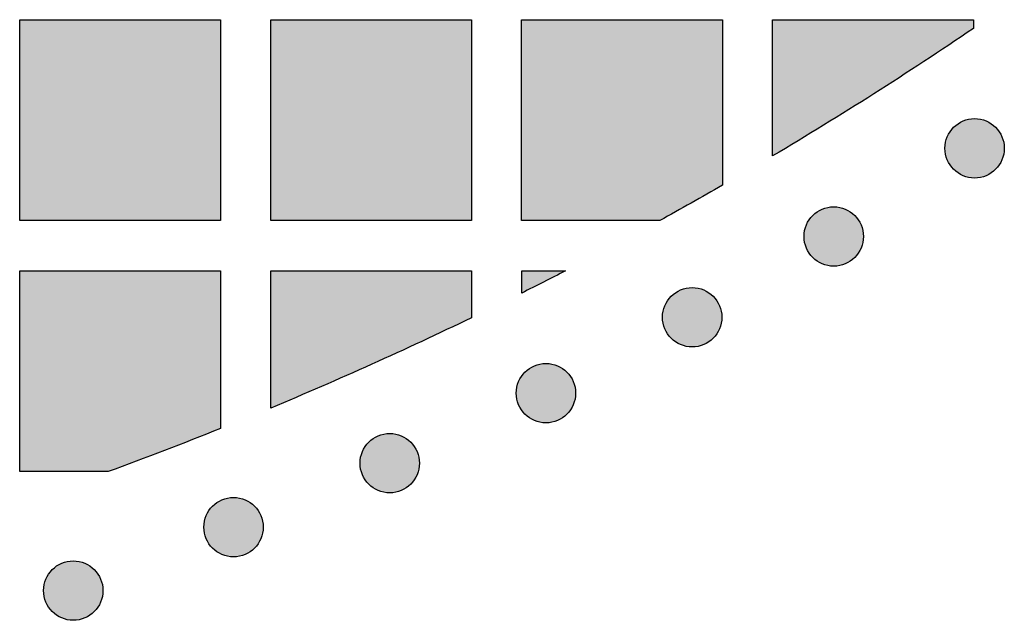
# Model space of a CAD drawing. Header units: millimetres. Extents: x -3873 to -97, y 912 to 4165.
# Tile 615 of 656: x -267 to -208, y 3686 to 3722. Entities that reach past the tile are written whole.
import ezdxf

# ---------------------------------------------------------------- set-up
doc = ezdxf.new("R2010")
doc.units = ezdxf.units.MM
doc.layers.add('pattern', color=7, linetype='Continuous', true_color=0x000000)

msp = doc.modelspace()

# ---------------------------------------------------------------- hatches: boundary and pattern name
at = {"layer": 'pattern'}
for points in [[(-254.514, 3709.703), (-266.513, 3709.702), (-266.514, 3721.702), (-254.515, 3721.703)], [(-251.513, 3709.703), (-251.514, 3721.703), (-239.515, 3721.704), (-239.514, 3709.704)], [(-228.262, 3709.705), (-236.514, 3709.705), (-236.515, 3721.705), (-224.515, 3721.706), (-224.514, 3711.813)], [(-221.514, 3713.564), (-221.514, 3721.706), (-209.515, 3721.707), (-209.515, 3721.182), (-215.457, 3717.284)], [(-210.697, 3712.767), (-210.669, 3712.739), (-210.64, 3712.712), (-210.61, 3712.686), (-210.58, 3712.659), (-210.548, 3712.634), (-210.516, 3712.608), (-210.482, 3712.584), (-210.448, 3712.56), (-210.413, 3712.536), (-210.378, 3712.514), (-210.341, 3712.492), (-210.304, 3712.47), (-210.266, 3712.45), (-210.227, 3712.43), (-210.188, 3712.411), (-210.148, 3712.393), (-210.107, 3712.376), (-210.065, 3712.36), (-210.024, 3712.345), (-209.981, 3712.331), (-209.938, 3712.318), (-209.895, 3712.306), (-209.851, 3712.295), (-209.806, 3712.285), (-209.762, 3712.276), (-209.717, 3712.269), (-209.672, 3712.262), (-209.626, 3712.257), (-209.58, 3712.253), (-209.535, 3712.25), (-209.489, 3712.248), (-209.443, 3712.247), (-209.397, 3712.248), (-209.351, 3712.25), (-209.305, 3712.253), (-209.26, 3712.257), (-209.214, 3712.262), (-209.169, 3712.269), (-209.124, 3712.276), (-209.079, 3712.285), (-209.035, 3712.295), (-208.991, 3712.306), (-208.948, 3712.318), (-208.905, 3712.331), (-208.862, 3712.345), (-208.82, 3712.36), (-208.779, 3712.376), (-208.738, 3712.393), (-208.698, 3712.411), (-208.659, 3712.43), (-208.62, 3712.45), (-208.582, 3712.47), (-208.545, 3712.492), (-208.508, 3712.514), (-208.472, 3712.536), (-208.437, 3712.56), (-208.403, 3712.584), (-208.37, 3712.609), (-208.338, 3712.634), (-208.306, 3712.66), (-208.275, 3712.686), (-208.245, 3712.713), (-208.216, 3712.74), (-208.188, 3712.767), (-208.161, 3712.795), (-208.134, 3712.824), (-208.107, 3712.854), (-208.081, 3712.885), (-208.055, 3712.917), (-208.03, 3712.949), (-208.005, 3712.982), (-207.981, 3713.016), (-207.957, 3713.051), (-207.935, 3713.087), (-207.913, 3713.124), (-207.891, 3713.161), (-207.871, 3713.199), (-207.851, 3713.238), (-207.832, 3713.277), (-207.815, 3713.317), (-207.798, 3713.358), (-207.781, 3713.399), (-207.766, 3713.441), (-207.752, 3713.484), (-207.739, 3713.527), (-207.727, 3713.57), (-207.716, 3713.614), (-207.706, 3713.658), (-207.698, 3713.703), (-207.69, 3713.748), (-207.683, 3713.793), (-207.678, 3713.839), (-207.674, 3713.884), (-207.671, 3713.93), (-207.669, 3713.976), (-207.669, 3714.022), (-207.669, 3714.068), (-207.671, 3714.114), (-207.674, 3714.159), (-207.678, 3714.205), (-207.683, 3714.251), (-207.69, 3714.296), (-207.698, 3714.341), (-207.706, 3714.385), (-207.716, 3714.43), (-207.727, 3714.474), (-207.739, 3714.517), (-207.752, 3714.56), (-207.766, 3714.603), (-207.782, 3714.645), (-207.798, 3714.686), (-207.815, 3714.727), (-207.833, 3714.767), (-207.851, 3714.806), (-207.871, 3714.845), (-207.892, 3714.883), (-207.913, 3714.92), (-207.935, 3714.957), (-207.958, 3714.992), (-207.981, 3715.027), (-208.005, 3715.061), (-208.03, 3715.095), (-208.055, 3715.127), (-208.081, 3715.159), (-208.107, 3715.189), (-208.134, 3715.219), (-208.161, 3715.248), (-208.188, 3715.276), (-208.217, 3715.304), (-208.246, 3715.331), (-208.276, 3715.358), (-208.306, 3715.384), (-208.338, 3715.41), (-208.37, 3715.435), (-208.404, 3715.46), (-208.438, 3715.484), (-208.473, 3715.507), (-208.508, 3715.53), (-208.545, 3715.552), (-208.582, 3715.573), (-208.62, 3715.594), (-208.659, 3715.613), (-208.698, 3715.632), (-208.738, 3715.65), (-208.779, 3715.667), (-208.82, 3715.683), (-208.862, 3715.698), (-208.905, 3715.712), (-208.948, 3715.726), (-208.991, 3715.738), (-209.035, 3715.749), (-209.08, 3715.758), (-209.124, 3715.767), (-209.169, 3715.775), (-209.214, 3715.781), (-209.26, 3715.787), (-209.306, 3715.791), (-209.351, 3715.794), (-209.397, 3715.795), (-209.443, 3715.796), (-209.489, 3715.795), (-209.535, 3715.794), (-209.581, 3715.791), (-209.626, 3715.787), (-209.672, 3715.781), (-209.717, 3715.775), (-209.762, 3715.767), (-209.807, 3715.758), (-209.851, 3715.749), (-209.895, 3715.738), (-209.938, 3715.726), (-209.981, 3715.712), (-210.024, 3715.698), (-210.066, 3715.683), (-210.107, 3715.667), (-210.148, 3715.65), (-210.188, 3715.632), (-210.227, 3715.613), (-210.266, 3715.594), (-210.304, 3715.573), (-210.341, 3715.552), (-210.378, 3715.53), (-210.414, 3715.507), (-210.448, 3715.484), (-210.483, 3715.46), (-210.516, 3715.435), (-210.548, 3715.41), (-210.58, 3715.384), (-210.611, 3715.358), (-210.64, 3715.331), (-210.67, 3715.304), (-210.698, 3715.276), (-210.725, 3715.248), (-210.752, 3715.219), (-210.779, 3715.189), (-210.805, 3715.158), (-210.831, 3715.127), (-210.856, 3715.094), (-210.881, 3715.061), (-210.905, 3715.027), (-210.928, 3714.992), (-210.951, 3714.956), (-210.973, 3714.92), (-210.994, 3714.883), (-211.015, 3714.845), (-211.035, 3714.806), (-211.053, 3714.766), (-211.071, 3714.726), (-211.088, 3714.686), (-211.104, 3714.644), (-211.12, 3714.602), (-211.134, 3714.56), (-211.147, 3714.517), (-211.159, 3714.473), (-211.17, 3714.429), (-211.18, 3714.385), (-211.188, 3714.341), (-211.196, 3714.296), (-211.202, 3714.25), (-211.208, 3714.205), (-211.212, 3714.159), (-211.215, 3714.113), (-211.217, 3714.068), (-211.217, 3714.022), (-211.217, 3713.976), (-211.215, 3713.93), (-211.212, 3713.884), (-211.208, 3713.838), (-211.202, 3713.793), (-211.196, 3713.748), (-211.188, 3713.703), (-211.18, 3713.658), (-211.17, 3713.614), (-211.159, 3713.57), (-211.147, 3713.526), (-211.134, 3713.483), (-211.119, 3713.441), (-211.104, 3713.399), (-211.088, 3713.358), (-211.071, 3713.317), (-211.053, 3713.277), (-211.034, 3713.237), (-211.015, 3713.199), (-210.994, 3713.161), (-210.973, 3713.123), (-210.951, 3713.087), (-210.928, 3713.051), (-210.905, 3713.016), (-210.881, 3712.982), (-210.856, 3712.949), (-210.831, 3712.916), (-210.805, 3712.885), (-210.779, 3712.854), (-210.752, 3712.824), (-210.725, 3712.795)], [(-219.119, 3707.5), (-219.091, 3707.472), (-219.062, 3707.445), (-219.032, 3707.418), (-219.001, 3707.392), (-218.97, 3707.366), (-218.937, 3707.341), (-218.904, 3707.316), (-218.87, 3707.292), (-218.835, 3707.269), (-218.799, 3707.246), (-218.763, 3707.224), (-218.725, 3707.203), (-218.687, 3707.182), (-218.649, 3707.163), (-218.609, 3707.144), (-218.569, 3707.126), (-218.528, 3707.109), (-218.487, 3707.093), (-218.445, 3707.078), (-218.403, 3707.064), (-218.36, 3707.05), (-218.316, 3707.038), (-218.272, 3707.027), (-218.228, 3707.018), (-218.183, 3707.009), (-218.138, 3707.001), (-218.093, 3706.995), (-218.048, 3706.989), (-218.002, 3706.985), (-217.956, 3706.982), (-217.91, 3706.981), (-217.864, 3706.98), (-217.818, 3706.981), (-217.773, 3706.982), (-217.727, 3706.985), (-217.681, 3706.989), (-217.636, 3706.995), (-217.59, 3707.001), (-217.545, 3707.009), (-217.501, 3707.018), (-217.457, 3707.028), (-217.413, 3707.038), (-217.369, 3707.051), (-217.326, 3707.064), (-217.284, 3707.078), (-217.242, 3707.093), (-217.2, 3707.109), (-217.16, 3707.126), (-217.12, 3707.144), (-217.08, 3707.163), (-217.041, 3707.182), (-217.003, 3707.203), (-216.966, 3707.224), (-216.93, 3707.246), (-216.894, 3707.269), (-216.859, 3707.292), (-216.825, 3707.316), (-216.792, 3707.341), (-216.759, 3707.366), (-216.728, 3707.392), (-216.697, 3707.418), (-216.667, 3707.445), (-216.638, 3707.472), (-216.61, 3707.5), (-216.582, 3707.528), (-216.555, 3707.557), (-216.528, 3707.587), (-216.502, 3707.618), (-216.476, 3707.649), (-216.451, 3707.682), (-216.427, 3707.715), (-216.402, 3707.749), (-216.379, 3707.784), (-216.356, 3707.82), (-216.334, 3707.856), (-216.313, 3707.893), (-216.293, 3707.931), (-216.273, 3707.97), (-216.254, 3708.01), (-216.236, 3708.05), (-216.219, 3708.09), (-216.203, 3708.132), (-216.188, 3708.174), (-216.174, 3708.216), (-216.161, 3708.259), (-216.149, 3708.303), (-216.138, 3708.347), (-216.128, 3708.391), (-216.119, 3708.436), (-216.111, 3708.48), (-216.105, 3708.526), (-216.1, 3708.571), (-216.096, 3708.617), (-216.093, 3708.663), (-216.091, 3708.708), (-216.09, 3708.754), (-216.091, 3708.8), (-216.093, 3708.846), (-216.096, 3708.892), (-216.1, 3708.938), (-216.105, 3708.983), (-216.112, 3709.028), (-216.119, 3709.073), (-216.128, 3709.118), (-216.138, 3709.162), (-216.149, 3709.206), (-216.161, 3709.25), (-216.174, 3709.293), (-216.188, 3709.335), (-216.203, 3709.377), (-216.219, 3709.418), (-216.236, 3709.459), (-216.254, 3709.499), (-216.273, 3709.539), (-216.293, 3709.577), (-216.313, 3709.615), (-216.334, 3709.653), (-216.357, 3709.689), (-216.379, 3709.725), (-216.403, 3709.76), (-216.427, 3709.794), (-216.451, 3709.827), (-216.477, 3709.86), (-216.502, 3709.891), (-216.529, 3709.922), (-216.555, 3709.952), (-216.582, 3709.981), (-216.61, 3710.009), (-216.638, 3710.037), (-216.667, 3710.064), (-216.697, 3710.09), (-216.728, 3710.117), (-216.759, 3710.142), (-216.792, 3710.168), (-216.825, 3710.192), (-216.859, 3710.216), (-216.894, 3710.24), (-216.93, 3710.262), (-216.966, 3710.284), (-217.004, 3710.306), (-217.042, 3710.326), (-217.08, 3710.346), (-217.12, 3710.365), (-217.16, 3710.383), (-217.201, 3710.4), (-217.242, 3710.416), (-217.284, 3710.431), (-217.326, 3710.445), (-217.369, 3710.458), (-217.413, 3710.47), (-217.457, 3710.481), (-217.501, 3710.491), (-217.546, 3710.5), (-217.591, 3710.507), (-217.636, 3710.514), (-217.681, 3710.519), (-217.727, 3710.523), (-217.773, 3710.526), (-217.819, 3710.528), (-217.865, 3710.529), (-217.911, 3710.528), (-217.956, 3710.526), (-218.002, 3710.523), (-218.048, 3710.519), (-218.093, 3710.514), (-218.139, 3710.507), (-218.184, 3710.5), (-218.228, 3710.491), (-218.273, 3710.481), (-218.316, 3710.47), (-218.36, 3710.458), (-218.403, 3710.445), (-218.445, 3710.431), (-218.487, 3710.416), (-218.529, 3710.4), (-218.569, 3710.383), (-218.609, 3710.365), (-218.649, 3710.346), (-218.688, 3710.326), (-218.726, 3710.306), (-218.763, 3710.284), (-218.799, 3710.262), (-218.835, 3710.24), (-218.87, 3710.216), (-218.904, 3710.192), (-218.937, 3710.167), (-218.97, 3710.142), (-219.001, 3710.116), (-219.032, 3710.09), (-219.062, 3710.063), (-219.091, 3710.036), (-219.119, 3710.009), (-219.147, 3709.981), (-219.174, 3709.952), (-219.201, 3709.922), (-219.227, 3709.891), (-219.253, 3709.859), (-219.278, 3709.827), (-219.303, 3709.794), (-219.327, 3709.76), (-219.35, 3709.725), (-219.373, 3709.689), (-219.395, 3709.652), (-219.416, 3709.615), (-219.437, 3709.577), (-219.456, 3709.538), (-219.475, 3709.499), (-219.493, 3709.459), (-219.51, 3709.418), (-219.526, 3709.377), (-219.541, 3709.335), (-219.555, 3709.292), (-219.568, 3709.249), (-219.58, 3709.206), (-219.591, 3709.162), (-219.601, 3709.118), (-219.61, 3709.073), (-219.618, 3709.028), (-219.624, 3708.983), (-219.629, 3708.937), (-219.634, 3708.892), (-219.636, 3708.846), (-219.638, 3708.8), (-219.639, 3708.754), (-219.638, 3708.708), (-219.636, 3708.662), (-219.633, 3708.617), (-219.629, 3708.571), (-219.624, 3708.525), (-219.618, 3708.48), (-219.61, 3708.435), (-219.601, 3708.391), (-219.591, 3708.346), (-219.58, 3708.302), (-219.568, 3708.259), (-219.555, 3708.216), (-219.541, 3708.173), (-219.526, 3708.132), (-219.51, 3708.09), (-219.493, 3708.049), (-219.475, 3708.009), (-219.456, 3707.97), (-219.436, 3707.931), (-219.416, 3707.893), (-219.395, 3707.856), (-219.373, 3707.819), (-219.35, 3707.784), (-219.326, 3707.749), (-219.302, 3707.715), (-219.278, 3707.681), (-219.252, 3707.649), (-219.227, 3707.617), (-219.2, 3707.587), (-219.174, 3707.557), (-219.147, 3707.528)], [(-261.236, 3694.703), (-266.512, 3694.702), (-266.513, 3706.702), (-254.513, 3706.703), (-254.513, 3697.279)], [(-251.512, 3698.505), (-251.513, 3706.703), (-239.514, 3706.704), (-239.513, 3703.897), (-245.476, 3701.118)], [(-236.513, 3705.372), (-236.513, 3706.705), (-233.891, 3706.705)], [(-227.578, 3702.672), (-227.55, 3702.644), (-227.521, 3702.617), (-227.491, 3702.59), (-227.46, 3702.564), (-227.428, 3702.538), (-227.396, 3702.513), (-227.363, 3702.488), (-227.328, 3702.464), (-227.294, 3702.441), (-227.258, 3702.418), (-227.221, 3702.396), (-227.184, 3702.375), (-227.146, 3702.354), (-227.107, 3702.335), (-227.068, 3702.316), (-227.028, 3702.298), (-226.987, 3702.281), (-226.946, 3702.265), (-226.904, 3702.25), (-226.861, 3702.236), (-226.818, 3702.223), (-226.775, 3702.211), (-226.731, 3702.2), (-226.687, 3702.19), (-226.642, 3702.181), (-226.597, 3702.173), (-226.552, 3702.167), (-226.506, 3702.162), (-226.461, 3702.157), (-226.415, 3702.155), (-226.369, 3702.153), (-226.323, 3702.152), (-226.277, 3702.153), (-226.231, 3702.155), (-226.185, 3702.158), (-226.14, 3702.162), (-226.094, 3702.167), (-226.049, 3702.173), (-226.004, 3702.181), (-225.959, 3702.19), (-225.915, 3702.2), (-225.871, 3702.211), (-225.828, 3702.223), (-225.785, 3702.236), (-225.742, 3702.25), (-225.7, 3702.265), (-225.659, 3702.281), (-225.618, 3702.298), (-225.578, 3702.316), (-225.539, 3702.335), (-225.5, 3702.355), (-225.462, 3702.375), (-225.425, 3702.396), (-225.388, 3702.418), (-225.353, 3702.441), (-225.318, 3702.465), (-225.284, 3702.489), (-225.25, 3702.513), (-225.218, 3702.539), (-225.186, 3702.564), (-225.156, 3702.591), (-225.126, 3702.617), (-225.097, 3702.644), (-225.068, 3702.672), (-225.041, 3702.7), (-225.014, 3702.729), (-224.987, 3702.759), (-224.961, 3702.79), (-224.935, 3702.821), (-224.91, 3702.854), (-224.885, 3702.887), (-224.861, 3702.921), (-224.838, 3702.956), (-224.815, 3702.992), (-224.793, 3703.028), (-224.772, 3703.066), (-224.751, 3703.104), (-224.732, 3703.142), (-224.713, 3703.182), (-224.695, 3703.222), (-224.678, 3703.263), (-224.662, 3703.304), (-224.647, 3703.346), (-224.632, 3703.388), (-224.619, 3703.431), (-224.607, 3703.475), (-224.596, 3703.519), (-224.587, 3703.563), (-224.578, 3703.608), (-224.57, 3703.653), (-224.564, 3703.698), (-224.558, 3703.743), (-224.554, 3703.789), (-224.551, 3703.835), (-224.549, 3703.881), (-224.549, 3703.927), (-224.549, 3703.973), (-224.551, 3704.018), (-224.554, 3704.064), (-224.558, 3704.11), (-224.564, 3704.155), (-224.57, 3704.201), (-224.578, 3704.246), (-224.587, 3704.29), (-224.596, 3704.334), (-224.607, 3704.378), (-224.619, 3704.422), (-224.633, 3704.465), (-224.647, 3704.507), (-224.662, 3704.549), (-224.678, 3704.591), (-224.695, 3704.631), (-224.713, 3704.671), (-224.732, 3704.711), (-224.751, 3704.75), (-224.772, 3704.788), (-224.793, 3704.825), (-224.815, 3704.861), (-224.838, 3704.897), (-224.861, 3704.932), (-224.885, 3704.966), (-224.91, 3704.999), (-224.935, 3705.032), (-224.961, 3705.063), (-224.987, 3705.094), (-225.014, 3705.124), (-225.041, 3705.153), (-225.069, 3705.181), (-225.097, 3705.209), (-225.126, 3705.236), (-225.156, 3705.263), (-225.186, 3705.289), (-225.218, 3705.315), (-225.251, 3705.34), (-225.284, 3705.364), (-225.318, 3705.389), (-225.353, 3705.412), (-225.389, 3705.435), (-225.425, 3705.457), (-225.462, 3705.478), (-225.5, 3705.498), (-225.539, 3705.518), (-225.579, 3705.537), (-225.619, 3705.555), (-225.659, 3705.572), (-225.701, 3705.588), (-225.743, 3705.603), (-225.785, 3705.617), (-225.828, 3705.63), (-225.872, 3705.642), (-225.915, 3705.653), (-225.96, 3705.663), (-226.004, 3705.672), (-226.049, 3705.68), (-226.095, 3705.686), (-226.14, 3705.691), (-226.186, 3705.695), (-226.232, 3705.698), (-226.277, 3705.7), (-226.323, 3705.701), (-226.369, 3705.7), (-226.415, 3705.698), (-226.461, 3705.695), (-226.507, 3705.691), (-226.552, 3705.686), (-226.597, 3705.679), (-226.642, 3705.672), (-226.687, 3705.663), (-226.731, 3705.653), (-226.775, 3705.642), (-226.819, 3705.63), (-226.862, 3705.617), (-226.904, 3705.603), (-226.946, 3705.588), (-226.987, 3705.572), (-227.028, 3705.555), (-227.068, 3705.537), (-227.108, 3705.518), (-227.146, 3705.498), (-227.184, 3705.478), (-227.222, 3705.457), (-227.258, 3705.434), (-227.294, 3705.412), (-227.329, 3705.388), (-227.363, 3705.364), (-227.396, 3705.34), (-227.429, 3705.314), (-227.46, 3705.289), (-227.491, 3705.262), (-227.521, 3705.236), (-227.55, 3705.209), (-227.578, 3705.181), (-227.605, 3705.153), (-227.633, 3705.124), (-227.659, 3705.094), (-227.686, 3705.063), (-227.711, 3705.032), (-227.737, 3704.999), (-227.761, 3704.966), (-227.785, 3704.932), (-227.809, 3704.897), (-227.831, 3704.861), (-227.853, 3704.825), (-227.875, 3704.787), (-227.895, 3704.749), (-227.915, 3704.711), (-227.934, 3704.671), (-227.952, 3704.631), (-227.969, 3704.59), (-227.985, 3704.549), (-228, 3704.507), (-228.014, 3704.465), (-228.027, 3704.422), (-228.039, 3704.378), (-228.05, 3704.334), (-228.06, 3704.29), (-228.069, 3704.245), (-228.076, 3704.2), (-228.083, 3704.155), (-228.088, 3704.11), (-228.092, 3704.064), (-228.095, 3704.018), (-228.097, 3703.972), (-228.097, 3703.926), (-228.097, 3703.88), (-228.095, 3703.835), (-228.092, 3703.789), (-228.088, 3703.743), (-228.083, 3703.698), (-228.076, 3703.652), (-228.069, 3703.607), (-228.06, 3703.563), (-228.05, 3703.518), (-228.039, 3703.475), (-228.027, 3703.431), (-228.014, 3703.388), (-228, 3703.346), (-227.985, 3703.304), (-227.969, 3703.262), (-227.951, 3703.222), (-227.934, 3703.182), (-227.915, 3703.142), (-227.895, 3703.103), (-227.875, 3703.065), (-227.853, 3703.028), (-227.831, 3702.992), (-227.808, 3702.956), (-227.785, 3702.921), (-227.761, 3702.887), (-227.736, 3702.854), (-227.711, 3702.821), (-227.685, 3702.79), (-227.659, 3702.759), (-227.632, 3702.729), (-227.605, 3702.7)], [(-236.315, 3698.139), (-236.287, 3698.112), (-236.258, 3698.085), (-236.228, 3698.058), (-236.197, 3698.032), (-236.166, 3698.006), (-236.133, 3697.981), (-236.1, 3697.956), (-236.066, 3697.932), (-236.031, 3697.909), (-235.995, 3697.886), (-235.959, 3697.864), (-235.922, 3697.843), (-235.884, 3697.822), (-235.845, 3697.802), (-235.805, 3697.784), (-235.765, 3697.766), (-235.725, 3697.749), (-235.683, 3697.732), (-235.641, 3697.717), (-235.599, 3697.703), (-235.556, 3697.69), (-235.512, 3697.678), (-235.468, 3697.667), (-235.424, 3697.657), (-235.38, 3697.649), (-235.335, 3697.641), (-235.289, 3697.634), (-235.244, 3697.629), (-235.198, 3697.625), (-235.152, 3697.622), (-235.107, 3697.62), (-235.061, 3697.62), (-235.015, 3697.62), (-234.969, 3697.622), (-234.923, 3697.625), (-234.877, 3697.629), (-234.832, 3697.635), (-234.787, 3697.641), (-234.742, 3697.649), (-234.697, 3697.657), (-234.653, 3697.667), (-234.609, 3697.678), (-234.565, 3697.69), (-234.522, 3697.703), (-234.48, 3697.717), (-234.438, 3697.733), (-234.397, 3697.749), (-234.356, 3697.766), (-234.316, 3697.784), (-234.276, 3697.802), (-234.238, 3697.822), (-234.2, 3697.843), (-234.162, 3697.864), (-234.126, 3697.886), (-234.09, 3697.909), (-234.055, 3697.932), (-234.021, 3697.956), (-233.988, 3697.981), (-233.955, 3698.006), (-233.924, 3698.032), (-233.893, 3698.058), (-233.863, 3698.085), (-233.834, 3698.112), (-233.806, 3698.139), (-233.778, 3698.168), (-233.751, 3698.197), (-233.725, 3698.227), (-233.698, 3698.257), (-233.673, 3698.289), (-233.647, 3698.321), (-233.623, 3698.355), (-233.599, 3698.389), (-233.575, 3698.424), (-233.553, 3698.459), (-233.531, 3698.496), (-233.509, 3698.533), (-233.489, 3698.571), (-233.469, 3698.61), (-233.45, 3698.649), (-233.432, 3698.689), (-233.415, 3698.73), (-233.399, 3698.771), (-233.384, 3698.813), (-233.37, 3698.856), (-233.357, 3698.899), (-233.345, 3698.942), (-233.334, 3698.986), (-233.324, 3699.031), (-233.315, 3699.075), (-233.308, 3699.12), (-233.301, 3699.165), (-233.296, 3699.211), (-233.292, 3699.257), (-233.289, 3699.302), (-233.287, 3699.348), (-233.286, 3699.394), (-233.287, 3699.44), (-233.289, 3699.486), (-233.292, 3699.532), (-233.296, 3699.577), (-233.301, 3699.623), (-233.308, 3699.668), (-233.315, 3699.713), (-233.324, 3699.758), (-233.334, 3699.802), (-233.345, 3699.846), (-233.357, 3699.889), (-233.37, 3699.932), (-233.384, 3699.975), (-233.399, 3700.017), (-233.415, 3700.058), (-233.432, 3700.099), (-233.45, 3700.139), (-233.469, 3700.178), (-233.489, 3700.217), (-233.509, 3700.255), (-233.531, 3700.292), (-233.553, 3700.329), (-233.575, 3700.365), (-233.599, 3700.399), (-233.623, 3700.434), (-233.648, 3700.467), (-233.673, 3700.499), (-233.699, 3700.531), (-233.725, 3700.562), (-233.752, 3700.592), (-233.779, 3700.621), (-233.806, 3700.649), (-233.834, 3700.676), (-233.863, 3700.703), (-233.893, 3700.73), (-233.924, 3700.756), (-233.956, 3700.782), (-233.988, 3700.807), (-234.021, 3700.832), (-234.055, 3700.856), (-234.09, 3700.879), (-234.126, 3700.902), (-234.163, 3700.924), (-234.2, 3700.945), (-234.238, 3700.966), (-234.277, 3700.986), (-234.316, 3701.004), (-234.356, 3701.022), (-234.397, 3701.039), (-234.438, 3701.056), (-234.48, 3701.071), (-234.523, 3701.085), (-234.566, 3701.098), (-234.609, 3701.11), (-234.653, 3701.121), (-234.697, 3701.131), (-234.742, 3701.139), (-234.787, 3701.147), (-234.832, 3701.154), (-234.878, 3701.159), (-234.923, 3701.163), (-234.969, 3701.166), (-235.015, 3701.168), (-235.061, 3701.168), (-235.107, 3701.168), (-235.153, 3701.166), (-235.198, 3701.163), (-235.244, 3701.159), (-235.29, 3701.153), (-235.335, 3701.147), (-235.38, 3701.139), (-235.424, 3701.131), (-235.469, 3701.121), (-235.513, 3701.11), (-235.556, 3701.098), (-235.599, 3701.085), (-235.642, 3701.071), (-235.684, 3701.055), (-235.725, 3701.039), (-235.766, 3701.022), (-235.806, 3701.004), (-235.845, 3700.986), (-235.884, 3700.966), (-235.922, 3700.945), (-235.959, 3700.924), (-235.996, 3700.902), (-236.031, 3700.879), (-236.066, 3700.856), (-236.1, 3700.832), (-236.134, 3700.807), (-236.166, 3700.782), (-236.198, 3700.756), (-236.228, 3700.73), (-236.258, 3700.703), (-236.287, 3700.676), (-236.315, 3700.649), (-236.343, 3700.62), (-236.37, 3700.591), (-236.397, 3700.561), (-236.423, 3700.531), (-236.449, 3700.499), (-236.474, 3700.467), (-236.499, 3700.433), (-236.523, 3700.399), (-236.546, 3700.364), (-236.569, 3700.329), (-236.591, 3700.292), (-236.612, 3700.255), (-236.633, 3700.217), (-236.652, 3700.178), (-236.671, 3700.139), (-236.689, 3700.099), (-236.706, 3700.058), (-236.722, 3700.016), (-236.737, 3699.975), (-236.751, 3699.932), (-236.765, 3699.889), (-236.777, 3699.846), (-236.788, 3699.802), (-236.797, 3699.757), (-236.806, 3699.713), (-236.814, 3699.668), (-236.82, 3699.623), (-236.826, 3699.577), (-236.83, 3699.531), (-236.833, 3699.486), (-236.834, 3699.44), (-236.835, 3699.394), (-236.834, 3699.348), (-236.833, 3699.302), (-236.83, 3699.256), (-236.826, 3699.211), (-236.82, 3699.165), (-236.814, 3699.12), (-236.806, 3699.075), (-236.797, 3699.03), (-236.788, 3698.986), (-236.777, 3698.942), (-236.765, 3698.899), (-236.751, 3698.856), (-236.737, 3698.813), (-236.722, 3698.771), (-236.706, 3698.73), (-236.689, 3698.689), (-236.671, 3698.649), (-236.652, 3698.61), (-236.633, 3698.571), (-236.612, 3698.533), (-236.591, 3698.496), (-236.569, 3698.459), (-236.546, 3698.423), (-236.523, 3698.388), (-236.499, 3698.354), (-236.474, 3698.321), (-236.449, 3698.289), (-236.423, 3698.257), (-236.397, 3698.226), (-236.37, 3698.196), (-236.343, 3698.167)], [(-245.654, 3693.955), (-245.626, 3693.928), (-245.597, 3693.9), (-245.567, 3693.874), (-245.536, 3693.847), (-245.505, 3693.822), (-245.472, 3693.796), (-245.439, 3693.772), (-245.405, 3693.748), (-245.37, 3693.724), (-245.334, 3693.702), (-245.298, 3693.68), (-245.26, 3693.658), (-245.222, 3693.638), (-245.184, 3693.618), (-245.144, 3693.599), (-245.104, 3693.581), (-245.063, 3693.564), (-245.022, 3693.548), (-244.98, 3693.533), (-244.938, 3693.519), (-244.895, 3693.506), (-244.851, 3693.494), (-244.807, 3693.483), (-244.763, 3693.473), (-244.718, 3693.464), (-244.673, 3693.457), (-244.628, 3693.45), (-244.583, 3693.445), (-244.537, 3693.441), (-244.491, 3693.438), (-244.445, 3693.436), (-244.399, 3693.435), (-244.354, 3693.436), (-244.308, 3693.438), (-244.262, 3693.441), (-244.216, 3693.445), (-244.171, 3693.45), (-244.126, 3693.457), (-244.081, 3693.464), (-244.036, 3693.473), (-243.992, 3693.483), (-243.948, 3693.494), (-243.904, 3693.506), (-243.861, 3693.519), (-243.819, 3693.533), (-243.777, 3693.548), (-243.736, 3693.564), (-243.695, 3693.582), (-243.655, 3693.599), (-243.615, 3693.618), (-243.577, 3693.638), (-243.539, 3693.658), (-243.501, 3693.68), (-243.465, 3693.702), (-243.429, 3693.724), (-243.394, 3693.748), (-243.36, 3693.772), (-243.327, 3693.797), (-243.294, 3693.822), (-243.263, 3693.848), (-243.232, 3693.874), (-243.202, 3693.901), (-243.173, 3693.928), (-243.145, 3693.955), (-243.117, 3693.983), (-243.09, 3694.012), (-243.064, 3694.042), (-243.037, 3694.073), (-243.011, 3694.105), (-242.986, 3694.137), (-242.962, 3694.17), (-242.938, 3694.205), (-242.914, 3694.239), (-242.891, 3694.275), (-242.869, 3694.312), (-242.848, 3694.349), (-242.828, 3694.387), (-242.808, 3694.426), (-242.789, 3694.465), (-242.771, 3694.505), (-242.754, 3694.546), (-242.738, 3694.587), (-242.723, 3694.629), (-242.709, 3694.672), (-242.696, 3694.715), (-242.684, 3694.758), (-242.673, 3694.802), (-242.663, 3694.846), (-242.654, 3694.891), (-242.647, 3694.936), (-242.64, 3694.981), (-242.635, 3695.027), (-242.631, 3695.072), (-242.628, 3695.118), (-242.626, 3695.164), (-242.625, 3695.21), (-242.626, 3695.256), (-242.628, 3695.302), (-242.631, 3695.348), (-242.635, 3695.393), (-242.64, 3695.439), (-242.647, 3695.484), (-242.654, 3695.529), (-242.663, 3695.574), (-242.673, 3695.618), (-242.684, 3695.662), (-242.696, 3695.705), (-242.709, 3695.748), (-242.723, 3695.791), (-242.738, 3695.833), (-242.754, 3695.874), (-242.771, 3695.915), (-242.789, 3695.955), (-242.808, 3695.994), (-242.828, 3696.033), (-242.848, 3696.071), (-242.87, 3696.108), (-242.892, 3696.145), (-242.914, 3696.18), (-242.938, 3696.215), (-242.962, 3696.249), (-242.986, 3696.283), (-243.012, 3696.315), (-243.037, 3696.347), (-243.064, 3696.377), (-243.09, 3696.407), (-243.118, 3696.436), (-243.145, 3696.465), (-243.173, 3696.492), (-243.202, 3696.519), (-243.232, 3696.546), (-243.263, 3696.572), (-243.295, 3696.598), (-243.327, 3696.623), (-243.36, 3696.648), (-243.394, 3696.672), (-243.429, 3696.695), (-243.465, 3696.718), (-243.502, 3696.74), (-243.539, 3696.761), (-243.577, 3696.782), (-243.616, 3696.801), (-243.655, 3696.82), (-243.695, 3696.838), (-243.736, 3696.855), (-243.777, 3696.871), (-243.819, 3696.886), (-243.862, 3696.901), (-243.905, 3696.914), (-243.948, 3696.926), (-243.992, 3696.937), (-244.036, 3696.946), (-244.081, 3696.955), (-244.126, 3696.963), (-244.171, 3696.969), (-244.217, 3696.975), (-244.262, 3696.979), (-244.308, 3696.982), (-244.354, 3696.983), (-244.4, 3696.984), (-244.446, 3696.983), (-244.492, 3696.982), (-244.537, 3696.979), (-244.583, 3696.975), (-244.628, 3696.969), (-244.674, 3696.963), (-244.719, 3696.955), (-244.763, 3696.946), (-244.808, 3696.937), (-244.852, 3696.926), (-244.895, 3696.914), (-244.938, 3696.9), (-244.98, 3696.886), (-245.022, 3696.871), (-245.064, 3696.855), (-245.104, 3696.838), (-245.145, 3696.82), (-245.184, 3696.801), (-245.223, 3696.782), (-245.261, 3696.761), (-245.298, 3696.74), (-245.334, 3696.718), (-245.37, 3696.695), (-245.405, 3696.672), (-245.439, 3696.648), (-245.473, 3696.623), (-245.505, 3696.598), (-245.537, 3696.572), (-245.567, 3696.546), (-245.597, 3696.519), (-245.626, 3696.492), (-245.654, 3696.464), (-245.682, 3696.436), (-245.709, 3696.407), (-245.736, 3696.377), (-245.762, 3696.346), (-245.788, 3696.315), (-245.813, 3696.282), (-245.838, 3696.249), (-245.862, 3696.215), (-245.885, 3696.18), (-245.908, 3696.144), (-245.93, 3696.108), (-245.951, 3696.071), (-245.972, 3696.033), (-245.991, 3695.994), (-246.01, 3695.954), (-246.028, 3695.914), (-246.045, 3695.874), (-246.061, 3695.832), (-246.076, 3695.79), (-246.09, 3695.748), (-246.103, 3695.705), (-246.115, 3695.661), (-246.126, 3695.618), (-246.136, 3695.573), (-246.145, 3695.529), (-246.153, 3695.484), (-246.159, 3695.438), (-246.164, 3695.393), (-246.169, 3695.347), (-246.172, 3695.301), (-246.173, 3695.256), (-246.174, 3695.21), (-246.173, 3695.164), (-246.172, 3695.118), (-246.169, 3695.072), (-246.164, 3695.026), (-246.159, 3694.981), (-246.153, 3694.936), (-246.145, 3694.891), (-246.136, 3694.846), (-246.126, 3694.802), (-246.115, 3694.758), (-246.103, 3694.714), (-246.09, 3694.671), (-246.076, 3694.629), (-246.061, 3694.587), (-246.045, 3694.546), (-246.028, 3694.505), (-246.01, 3694.465), (-245.991, 3694.425), (-245.971, 3694.387), (-245.951, 3694.349), (-245.93, 3694.311), (-245.908, 3694.275), (-245.885, 3694.239), (-245.862, 3694.204), (-245.837, 3694.17), (-245.813, 3694.137), (-245.788, 3694.104), (-245.762, 3694.073), (-245.736, 3694.042), (-245.709, 3694.012), (-245.682, 3693.983)], [(-254.987, 3690.133), (-254.959, 3690.106), (-254.93, 3690.078), (-254.9, 3690.052), (-254.869, 3690.026), (-254.838, 3690), (-254.805, 3689.975), (-254.772, 3689.95), (-254.738, 3689.926), (-254.703, 3689.902), (-254.667, 3689.88), (-254.631, 3689.858), (-254.593, 3689.836), (-254.555, 3689.816), (-254.517, 3689.796), (-254.477, 3689.777), (-254.437, 3689.759), (-254.396, 3689.742), (-254.355, 3689.726), (-254.313, 3689.711), (-254.271, 3689.697), (-254.228, 3689.684), (-254.184, 3689.672), (-254.14, 3689.661), (-254.096, 3689.651), (-254.051, 3689.642), (-254.006, 3689.635), (-253.961, 3689.628), (-253.916, 3689.623), (-253.87, 3689.619), (-253.824, 3689.616), (-253.778, 3689.614), (-253.732, 3689.614), (-253.686, 3689.614), (-253.641, 3689.616), (-253.595, 3689.619), (-253.549, 3689.623), (-253.504, 3689.628), (-253.458, 3689.635), (-253.413, 3689.642), (-253.369, 3689.651), (-253.325, 3689.661), (-253.281, 3689.672), (-253.237, 3689.684), (-253.194, 3689.697), (-253.152, 3689.711), (-253.11, 3689.726), (-253.068, 3689.743), (-253.028, 3689.76), (-252.988, 3689.778), (-252.948, 3689.796), (-252.909, 3689.816), (-252.871, 3689.837), (-252.834, 3689.858), (-252.798, 3689.88), (-252.762, 3689.903), (-252.727, 3689.926), (-252.693, 3689.95), (-252.66, 3689.975), (-252.627, 3690), (-252.596, 3690.026), (-252.565, 3690.052), (-252.535, 3690.079), (-252.506, 3690.106), (-252.478, 3690.133), (-252.45, 3690.162), (-252.423, 3690.191), (-252.396, 3690.22), (-252.37, 3690.251), (-252.344, 3690.283), (-252.319, 3690.315), (-252.295, 3690.349), (-252.27, 3690.383), (-252.247, 3690.418), (-252.224, 3690.453), (-252.202, 3690.49), (-252.181, 3690.527), (-252.161, 3690.565), (-252.141, 3690.604), (-252.122, 3690.643), (-252.104, 3690.683), (-252.087, 3690.724), (-252.071, 3690.765), (-252.056, 3690.807), (-252.042, 3690.85), (-252.029, 3690.893), (-252.017, 3690.936), (-252.006, 3690.98), (-251.996, 3691.024), (-251.987, 3691.069), (-251.979, 3691.114), (-251.973, 3691.159), (-251.968, 3691.205), (-251.964, 3691.25), (-251.961, 3691.296), (-251.959, 3691.342), (-251.958, 3691.388), (-251.959, 3691.434), (-251.961, 3691.48), (-251.964, 3691.526), (-251.968, 3691.571), (-251.973, 3691.617), (-251.98, 3691.662), (-251.987, 3691.707), (-251.996, 3691.752), (-252.006, 3691.796), (-252.017, 3691.84), (-252.029, 3691.883), (-252.042, 3691.926), (-252.056, 3691.969), (-252.071, 3692.011), (-252.087, 3692.052), (-252.104, 3692.093), (-252.122, 3692.133), (-252.141, 3692.172), (-252.161, 3692.211), (-252.181, 3692.249), (-252.202, 3692.286), (-252.224, 3692.323), (-252.247, 3692.358), (-252.271, 3692.393), (-252.295, 3692.427), (-252.319, 3692.461), (-252.345, 3692.493), (-252.37, 3692.525), (-252.397, 3692.556), (-252.423, 3692.585), (-252.45, 3692.614), (-252.478, 3692.643), (-252.506, 3692.67), (-252.535, 3692.697), (-252.565, 3692.724), (-252.596, 3692.75), (-252.627, 3692.776), (-252.66, 3692.801), (-252.693, 3692.826), (-252.727, 3692.85), (-252.762, 3692.873), (-252.798, 3692.896), (-252.834, 3692.918), (-252.872, 3692.939), (-252.91, 3692.96), (-252.948, 3692.98), (-252.988, 3692.998), (-253.028, 3693.016), (-253.069, 3693.033), (-253.11, 3693.049), (-253.152, 3693.065), (-253.194, 3693.079), (-253.237, 3693.092), (-253.281, 3693.104), (-253.325, 3693.115), (-253.369, 3693.125), (-253.414, 3693.133), (-253.459, 3693.141), (-253.504, 3693.147), (-253.549, 3693.153), (-253.595, 3693.157), (-253.641, 3693.16), (-253.687, 3693.162), (-253.733, 3693.162), (-253.779, 3693.162), (-253.824, 3693.16), (-253.87, 3693.157), (-253.916, 3693.153), (-253.961, 3693.147), (-254.007, 3693.141), (-254.052, 3693.133), (-254.096, 3693.124), (-254.141, 3693.115), (-254.184, 3693.104), (-254.228, 3693.092), (-254.271, 3693.079), (-254.313, 3693.064), (-254.355, 3693.049), (-254.397, 3693.033), (-254.437, 3693.016), (-254.477, 3692.998), (-254.517, 3692.979), (-254.556, 3692.96), (-254.594, 3692.939), (-254.631, 3692.918), (-254.667, 3692.896), (-254.703, 3692.873), (-254.738, 3692.85), (-254.772, 3692.826), (-254.805, 3692.801), (-254.838, 3692.776), (-254.869, 3692.75), (-254.9, 3692.724), (-254.93, 3692.697), (-254.959, 3692.67), (-254.987, 3692.642), (-255.015, 3692.614), (-255.042, 3692.585), (-255.069, 3692.555), (-255.095, 3692.525), (-255.121, 3692.493), (-255.146, 3692.461), (-255.171, 3692.427), (-255.195, 3692.393), (-255.218, 3692.358), (-255.241, 3692.322), (-255.263, 3692.286), (-255.284, 3692.249), (-255.304, 3692.211), (-255.324, 3692.172), (-255.343, 3692.133), (-255.361, 3692.092), (-255.378, 3692.052), (-255.394, 3692.01), (-255.409, 3691.968), (-255.423, 3691.926), (-255.436, 3691.883), (-255.448, 3691.84), (-255.459, 3691.796), (-255.469, 3691.751), (-255.478, 3691.707), (-255.486, 3691.662), (-255.492, 3691.616), (-255.497, 3691.571), (-255.501, 3691.525), (-255.504, 3691.48), (-255.506, 3691.434), (-255.507, 3691.388), (-255.506, 3691.342), (-255.504, 3691.296), (-255.501, 3691.25), (-255.497, 3691.204), (-255.492, 3691.159), (-255.486, 3691.114), (-255.478, 3691.069), (-255.469, 3691.024), (-255.459, 3690.98), (-255.448, 3690.936), (-255.436, 3690.893), (-255.423, 3690.85), (-255.409, 3690.807), (-255.394, 3690.765), (-255.378, 3690.724), (-255.361, 3690.683), (-255.343, 3690.643), (-255.324, 3690.604), (-255.304, 3690.565), (-255.284, 3690.527), (-255.263, 3690.49), (-255.241, 3690.453), (-255.218, 3690.417), (-255.194, 3690.382), (-255.17, 3690.348), (-255.146, 3690.315), (-255.12, 3690.283), (-255.095, 3690.251), (-255.068, 3690.22), (-255.042, 3690.19), (-255.015, 3690.161)], [(-264.568, 3686.341), (-264.539, 3686.313), (-264.51, 3686.286), (-264.48, 3686.259), (-264.45, 3686.233), (-264.418, 3686.207), (-264.386, 3686.182), (-264.352, 3686.157), (-264.318, 3686.133), (-264.283, 3686.11), (-264.248, 3686.087), (-264.211, 3686.065), (-264.174, 3686.044), (-264.136, 3686.023), (-264.097, 3686.004), (-264.058, 3685.985), (-264.018, 3685.967), (-263.977, 3685.95), (-263.936, 3685.934), (-263.894, 3685.919), (-263.851, 3685.905), (-263.808, 3685.892), (-263.765, 3685.88), (-263.721, 3685.869), (-263.676, 3685.859), (-263.632, 3685.85), (-263.587, 3685.842), (-263.542, 3685.836), (-263.496, 3685.831), (-263.45, 3685.826), (-263.405, 3685.823), (-263.359, 3685.822), (-263.313, 3685.821), (-263.267, 3685.822), (-263.221, 3685.823), (-263.175, 3685.826), (-263.13, 3685.831), (-263.084, 3685.836), (-263.039, 3685.842), (-262.994, 3685.85), (-262.949, 3685.859), (-262.905, 3685.869), (-262.861, 3685.88), (-262.818, 3685.892), (-262.775, 3685.905), (-262.732, 3685.919), (-262.69, 3685.934), (-262.649, 3685.95), (-262.608, 3685.967), (-262.568, 3685.985), (-262.529, 3686.004), (-262.49, 3686.024), (-262.452, 3686.044), (-262.415, 3686.065), (-262.378, 3686.087), (-262.342, 3686.11), (-262.308, 3686.133), (-262.273, 3686.158), (-262.24, 3686.182), (-262.208, 3686.207), (-262.176, 3686.233), (-262.145, 3686.259), (-262.115, 3686.286), (-262.086, 3686.313), (-262.058, 3686.341), (-262.031, 3686.369), (-262.004, 3686.398), (-261.977, 3686.428), (-261.951, 3686.459), (-261.925, 3686.49), (-261.9, 3686.523), (-261.875, 3686.556), (-261.851, 3686.59), (-261.828, 3686.625), (-261.805, 3686.661), (-261.783, 3686.697), (-261.762, 3686.735), (-261.741, 3686.773), (-261.721, 3686.811), (-261.703, 3686.851), (-261.685, 3686.891), (-261.668, 3686.932), (-261.652, 3686.973), (-261.636, 3687.015), (-261.622, 3687.057), (-261.609, 3687.1), (-261.597, 3687.144), (-261.586, 3687.188), (-261.576, 3687.232), (-261.568, 3687.277), (-261.56, 3687.322), (-261.554, 3687.367), (-261.548, 3687.412), (-261.544, 3687.458), (-261.541, 3687.504), (-261.539, 3687.55), (-261.539, 3687.596), (-261.539, 3687.641), (-261.541, 3687.687), (-261.544, 3687.733), (-261.548, 3687.779), (-261.554, 3687.824), (-261.56, 3687.869), (-261.568, 3687.914), (-261.576, 3687.959), (-261.586, 3688.003), (-261.597, 3688.047), (-261.609, 3688.091), (-261.622, 3688.134), (-261.636, 3688.176), (-261.652, 3688.218), (-261.668, 3688.259), (-261.685, 3688.3), (-261.703, 3688.34), (-261.722, 3688.38), (-261.741, 3688.418), (-261.762, 3688.456), (-261.783, 3688.494), (-261.805, 3688.53), (-261.828, 3688.566), (-261.851, 3688.601), (-261.875, 3688.635), (-261.9, 3688.668), (-261.925, 3688.701), (-261.951, 3688.732), (-261.977, 3688.763), (-262.004, 3688.793), (-262.031, 3688.822), (-262.059, 3688.85), (-262.087, 3688.878), (-262.116, 3688.905), (-262.146, 3688.931), (-262.176, 3688.958), (-262.208, 3688.984), (-262.24, 3689.009), (-262.274, 3689.033), (-262.308, 3689.057), (-262.343, 3689.081), (-262.378, 3689.104), (-262.415, 3689.126), (-262.452, 3689.147), (-262.49, 3689.167), (-262.529, 3689.187), (-262.568, 3689.206), (-262.608, 3689.224), (-262.649, 3689.241), (-262.691, 3689.257), (-262.732, 3689.272), (-262.775, 3689.286), (-262.818, 3689.299), (-262.861, 3689.311), (-262.905, 3689.322), (-262.95, 3689.332), (-262.994, 3689.341), (-263.039, 3689.348), (-263.084, 3689.355), (-263.13, 3689.36), (-263.176, 3689.364), (-263.221, 3689.367), (-263.267, 3689.369), (-263.313, 3689.37), (-263.359, 3689.369), (-263.405, 3689.367), (-263.451, 3689.364), (-263.496, 3689.36), (-263.542, 3689.355), (-263.587, 3689.348), (-263.632, 3689.341), (-263.677, 3689.332), (-263.721, 3689.322), (-263.765, 3689.311), (-263.808, 3689.299), (-263.851, 3689.286), (-263.894, 3689.272), (-263.936, 3689.257), (-263.977, 3689.241), (-264.018, 3689.224), (-264.058, 3689.206), (-264.097, 3689.187), (-264.136, 3689.167), (-264.174, 3689.147), (-264.211, 3689.125), (-264.248, 3689.103), (-264.284, 3689.081), (-264.319, 3689.057), (-264.353, 3689.033), (-264.386, 3689.009), (-264.418, 3688.983), (-264.45, 3688.958), (-264.481, 3688.931), (-264.511, 3688.905), (-264.54, 3688.877), (-264.568, 3688.85), (-264.595, 3688.822), (-264.622, 3688.793), (-264.649, 3688.763), (-264.675, 3688.732), (-264.701, 3688.7), (-264.726, 3688.668), (-264.751, 3688.635), (-264.775, 3688.601), (-264.798, 3688.566), (-264.821, 3688.53), (-264.843, 3688.493), (-264.865, 3688.456), (-264.885, 3688.418), (-264.905, 3688.379), (-264.923, 3688.34), (-264.941, 3688.3), (-264.958, 3688.259), (-264.975, 3688.218), (-264.99, 3688.176), (-265.004, 3688.133), (-265.017, 3688.09), (-265.029, 3688.047), (-265.04, 3688.003), (-265.05, 3687.959), (-265.058, 3687.914), (-265.066, 3687.869), (-265.073, 3687.824), (-265.078, 3687.778), (-265.082, 3687.733), (-265.085, 3687.687), (-265.087, 3687.641), (-265.087, 3687.595), (-265.087, 3687.549), (-265.085, 3687.503), (-265.082, 3687.458), (-265.078, 3687.412), (-265.073, 3687.367), (-265.066, 3687.321), (-265.058, 3687.276), (-265.05, 3687.232), (-265.04, 3687.187), (-265.029, 3687.143), (-265.017, 3687.1), (-265.004, 3687.057), (-264.99, 3687.015), (-264.974, 3686.973), (-264.958, 3686.931), (-264.941, 3686.891), (-264.923, 3686.85), (-264.905, 3686.811), (-264.885, 3686.772), (-264.864, 3686.734), (-264.843, 3686.697), (-264.821, 3686.661), (-264.798, 3686.625), (-264.775, 3686.59), (-264.751, 3686.556), (-264.726, 3686.522), (-264.701, 3686.49), (-264.675, 3686.458), (-264.649, 3686.428), (-264.622, 3686.398), (-264.595, 3686.369)]]:
    msp.add_hatch(color=256, dxfattribs=at).paths.add_polyline_path(points, flags=0)

# ---------------------------------------------------------------- linework, layer by layer
for points in [[(-254.514, 3709.703), (-266.513, 3709.702), (-266.514, 3721.702), (-254.515, 3721.703)], [(-251.513, 3709.703), (-251.514, 3721.703), (-239.515, 3721.704), (-239.514, 3709.704)]]:
    msp.add_lwpolyline(points, close=True, dxfattribs=at)
for points in [[(-228.262, 3709.705), (-236.514, 3709.705), (-236.515, 3721.705), (-224.515, 3721.706), (-224.514, 3711.813)], [(-221.514, 3713.564), (-221.514, 3721.706), (-209.515, 3721.707), (-209.515, 3721.182)], [(-261.236, 3694.703), (-266.512, 3694.702), (-266.513, 3706.702), (-254.513, 3706.703), (-254.513, 3697.279)], [(-251.512, 3698.505), (-251.513, 3706.703), (-239.514, 3706.704), (-239.513, 3703.897)], [(-236.513, 3705.372), (-236.513, 3706.705), (-233.891, 3706.705)]]:
    msp.add_lwpolyline(points, dxfattribs=at)
for centre in [(-209.443, 3714.022), (-217.865, 3708.754), (-226.323, 3703.926), (-235.061, 3699.394), (-244.4, 3695.21), (-253.733, 3691.388), (-263.313, 3687.595)]:
    msp.add_circle(centre, 1.774, dxfattribs=at)
at = {"layer": 'pattern', "extrusion": (0, 0, -1)}
for start, end in [(235.88038, 239.30111), (240.13717, 241.17204), (242.70706, 243.41491), (244.21944, 247.38557), (248.1655, 249.89834)]:
    msp.add_arc((343.065, 3918.289), 238.09, start, end, dxfattribs=at)

doc.saveas('drawing.dxf')
